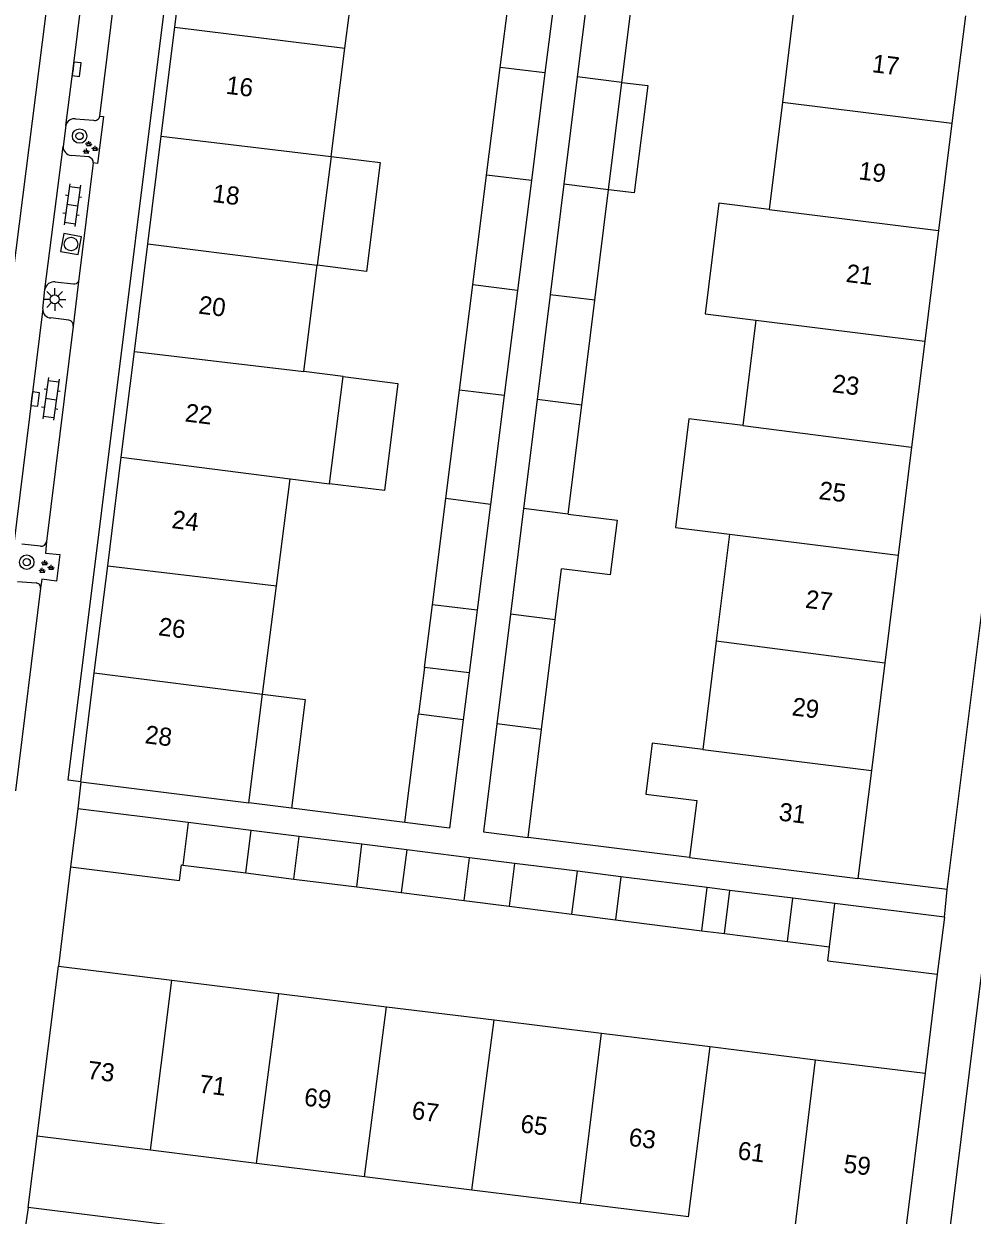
# Model space of a CAD drawing. Extents: x 131000 to 133014, y 396499 to 399001.
# Drawn here: x 132071.4 to 132123.9, y 396746.5 to 396812.5 of the extents above; entities that cross this region are included whole.
import ezdxf

# ---------------------------------------------------------------- set-up
doc = ezdxf.new("R2010")
doc.units = 0
for name, color, linetype in [('gg-afsc-erfafscheiding', 7, 'Continuous'), ('gg-afsc-muur', 7, 'Continuous'), ('gg-anno-huisnummerreeks BGT', 7, 'Continuous'), ('gg-bbg-bijgebouw', 7, 'Continuous'), ('gg-bbg-gedigitaliseerde bebouwing', 7, 'Continuous'), ('gg-bbg-gedigitaliseerde bijgebouw', 7, 'Continuous'), ('gg-bbg-hoofdgebouw', 7, 'Continuous'), ('gg-bbg-luifel en loopbrug', 7, 'Continuous'), ('gg-bbg-tussenscheiding', 7, 'Continuous'), ('gg-knt-verharding', 7, 'Continuous'), ('gg-knt-verharding nz', 7, 'Continuous'), ('gt-grn-weggrens', 7, 'Continuous'), ('gt-symb-boom', 7, 'Continuous'), ('gt-symb-groenvak', 7, 'Continuous'), ('gt-symb-klinker verharding', 7, 'Continuous'), ('gt-symb-kolk', 7, 'Continuous'), ('gt-symb-lichtmast', 7, 'Continuous'), ('gt-symb-rioolschacht', 7, 'Continuous')]:
    doc.layers.add(name, color=color, linetype=linetype)

# ---------------------------------------------------------------- blocks, each defined once
blk = doc.blocks.new('gt0-RS')
at = {"layer": 'gt-symb-rioolschacht'}
blk.add_lwpolyline([(-0.5, -0.5), (0.5, -0.5), (0.5, 0.5), (-0.5, 0.5)], close=True, dxfattribs=at)
blk.add_circle((0, 0), 0.375, dxfattribs=at)
blk = doc.blocks.new('gt0-KL1')
at = {"layer": 'gt-symb-klinker verharding'}
for p, q in [((-1.15, 0.3), (1.15, 0.3)), ((-1, -0.3), (-1, 0.3)), ((-0.5, 0.3), (-0.5, 0.45)), ((0, -0.3), (0, 0.3)), ((0.5, 0.3), (0.5, 0.45)), ((1, -0.3), (1, 0.3)), ((-1.15, -0.3), (1.15, -0.3)), ((-0.5, -0.45), (-0.5, -0.3)), ((0.5, -0.45), (0.5, -0.3))]:
    blk.add_line(p, q, dxfattribs=at)
blk = doc.blocks.new('gt0-BOOM')
at = {"layer": 'gt-symb-boom'}
for radius in [0.4, 0.2]:
    blk.add_circle((0, 0), radius, dxfattribs=at)
blk = doc.blocks.new('gt0-GRVAK')
at = {"layer": 'gt-symb-groenvak'}
for p, q in [((-0.11, 0.189), (-0.228, 0.24)), ((-0.182, 0.153), (0.088, 0.153)), ((-0.091, 0.211), (-0.156, 0.322)), ((-0.047, 0.214), (-0.047, 0.393)), ((-0.004, 0.211), (0.061, 0.322)), ((0.015, 0.189), (0.133, 0.24)), ((0.262, -0.052), (0.197, 0.059)), ((0.305, -0.049), (0.305, 0.13)), ((0.349, -0.052), (0.414, 0.059)), ((-0.245, -0.228), (-0.363, -0.177)), ((-0.318, -0.264), (-0.047, -0.264)), ((-0.226, -0.206), (-0.291, -0.095)), ((-0.183, -0.203), (-0.183, -0.024)), ((-0.139, -0.206), (-0.074, -0.095)), ((-0.12, -0.228), (-0.002, -0.177)), ((0.243, -0.074), (0.125, -0.023)), ((0.17, -0.11), (0.441, -0.11)), ((0.368, -0.074), (0.486, -0.023))]:
    blk.add_line(p, q, dxfattribs=at)
blk = doc.blocks.new('gt0-KOLK')
at = {"layer": 'gt-symb-kolk'}
blk.add_lwpolyline([(0, 0), (0.375, 0), (0.375, 0.4), (-0.375, 0.4), (-0.375, 0), (0, 0)], dxfattribs=at)
blk = doc.blocks.new('gt0-LMAST')
at = {"layer": 'gt-symb-lichtmast'}
for p, q in [((-0.182, 0.173), (-0.447, 0.438)), ((-0.005, 0.246), (-0.005, 0.621)), ((0.172, 0.173), (0.437, 0.438)), ((-0.255, -0.004), (-0.63, -0.004)), ((-0.182, -0.181), (-0.447, -0.446)), ((-0.005, -0.254), (-0.005, -0.629)), ((0.437, -0.446), (0.172, -0.181)), ((0.245, -0.004), (0.62, -0.004))]:
    blk.add_line(p, q, dxfattribs=at)
blk.add_circle((-0.005, -0.004), 0.25, dxfattribs=at)

msp = doc.modelspace()

# ---------------------------------------------------------------- linework, layer by layer
at = {"layer": 'gg-afsc-erfafscheiding'}
for p, q in [((132092.535, 396768.246), (132086.256, 396769.038)), ((132108.297, 396766.316), (132099.36, 396767.424))]:
    msp.add_line(p, q, dxfattribs=at)
at = {"layer": 'gg-afsc-muur'}
for p, q in [((132074.026, 396765.806), (132073.35, 396760.3)), ((132122, 396759.85), (132121.33, 396754.37))]:
    msp.add_line(p, q, dxfattribs=at)
at = {"layer": 'gg-bbg-bijgebouw'}
for p, q in [((132074.42, 396769.016), (132074.026, 396765.806)), ((132122.4, 396763.01), (132122, 396759.85))]:
    msp.add_line(p, q, dxfattribs=at)
at = {"layer": 'gg-bbg-gedigitaliseerde bebouwing'}
for p, q in [((132089.213, 396811.12), (132089.968, 396817.049)), ((132114.162, 396814.065), (132113.433, 396808.132)), ((132088.449, 396805.129), (132089.213, 396811.12)), ((132113.433, 396808.132), (132112.704, 396802.189)), ((132088.449, 396805.129), (132087.681, 396799.102)), ((132086.932, 396793.219), (132087.681, 396799.102)), ((132111.951, 396796.059), (132111.234, 396790.229)), ((132089.117, 396792.941), (132086.932, 396793.219)), ((132088.361, 396787.008), (132089.117, 396792.941)), ((132085.419, 396781.346), (132086.176, 396787.286)), ((132086.176, 396787.286), (132088.361, 396787.008)), ((132110.496, 396784.219), (132109.77, 396778.305)), ((132084.656, 396775.354), (132085.419, 396781.346)), ((132109.77, 396778.305), (132109.031, 396772.294)), ((132083.889, 396769.337), (132084.656, 396775.354)), ((132074.59, 396770.51), (132083.889, 396769.337)), ((132108.685, 396769.477), (132108.297, 396766.316)), ((132108.297, 396766.316), (132117.61, 396765.16)), ((132073.35, 396760.3), (132079.638, 396759.523)), ((132079.638, 396759.523), (132085.552, 396758.792)), ((132085.552, 396758.792), (132091.519, 396758.054)), ((132091.519, 396758.054), (132097.474, 396757.318)), ((132097.474, 396757.318), (132103.421, 396756.583)), ((132103.421, 396756.583), (132109.424, 396755.841)), ((132109.424, 396755.841), (132115.269, 396755.119)), ((132115.269, 396755.119), (132121.33, 396754.37))]:
    msp.add_line(p, q, dxfattribs=at)
for points in [[(132112.704, 396802.189), (132109.903, 396802.538), (132109.15, 396796.408), (132111.951, 396796.059)], [(132111.234, 396790.229), (132108.251, 396790.601), (132107.513, 396784.591), (132110.496, 396784.219)], [(132109.031, 396772.294), (132106.214, 396772.64), (132105.869, 396769.823), (132108.685, 396769.477)]]:
    msp.add_lwpolyline(points, dxfattribs=at)
at = {"layer": 'gg-bbg-gedigitaliseerde bijgebouw'}
for p, q in [((132097.81, 396810.06), (132098.557, 396815.981)), ((132101.032, 396815.673), (132100.285, 396809.754)), ((132102.805, 396815.454), (132102.071, 396809.534)), ((132104.542, 396809.229), (132105.276, 396815.152)), ((132097.058, 396804.1), (132097.81, 396810.06)), ((132100.285, 396809.754), (132099.535, 396803.804)), ((132102.071, 396809.534), (132101.334, 396803.586)), ((132103.805, 396803.283), (132104.542, 396809.229)), ((132096.29, 396798.012), (132097.058, 396804.1)), ((132099.535, 396803.804), (132098.765, 396797.699)), ((132101.334, 396803.586), (132100.576, 396797.471)), ((132103.046, 396797.165), (132103.805, 396803.283)), ((132095.556, 396792.192), (132096.29, 396798.012)), ((132098.765, 396797.699), (132098.033, 396791.897)), ((132100.576, 396797.471), (132099.857, 396791.674)), ((132102.327, 396791.36), (132103.046, 396797.165)), ((132094.798, 396786.183), (132095.556, 396792.192)), ((132098.033, 396791.897), (132097.272, 396785.866)), ((132099.857, 396791.674), (132099.108, 396785.633)), ((132101.579, 396785.327), (132102.327, 396791.36)), ((132094.057, 396780.312), (132094.798, 396786.183)), ((132097.272, 396785.866), (132096.533, 396780.016)), ((132099.108, 396785.633), (132098.383, 396779.786)), ((132100.853, 396779.465), (132101.204, 396782.303)), ((132093.619, 396776.842), (132094.057, 396780.312)), ((132096.533, 396780.016), (132096.093, 396776.53)), ((132098.383, 396779.786), (132097.63, 396773.707)), ((132100.101, 396773.401), (132100.853, 396779.465)), ((132096.093, 396776.53), (132093.619, 396776.842)), ((132092.535, 396768.246), (132093.293, 396774.256)), ((132095.767, 396773.941), (132093.293, 396774.256)), ((132099.36, 396767.424), (132100.101, 396773.401)), ((132080.544, 396768.249), (132074.42, 396769.016)), ((132084.022, 396767.814), (132080.544, 396768.249)), ((132083.728, 396765.458), (132084.022, 396767.814)), ((132086.38, 396765.123), (132086.688, 396767.48)), ((132090.159, 396767.046), (132086.688, 396767.48)), ((132089.864, 396764.682), (132090.159, 396767.046)), ((132092.64, 396766.735), (132092.334, 396764.369)), ((132096.114, 396766.3), (132092.64, 396766.735)), ((132095.818, 396763.928), (132096.114, 396766.3)), ((132080.244, 396765.899), (132083.728, 396765.458)), ((132098.61, 396765.988), (132098.299, 396763.614)), ((132102.08, 396765.554), (132098.61, 396765.988)), ((132101.783, 396763.173), (132102.08, 396765.554)), ((132086.38, 396765.123), (132089.864, 396764.682)), ((132104.488, 396765.252), (132104.194, 396762.868)), ((132109.268, 396764.653), (132104.488, 396765.252)), ((132092.334, 396764.369), (132095.818, 396763.928)), ((132108.97, 396762.263), (132109.268, 396764.653)), ((132110.221, 396762.105), (132110.525, 396764.496)), ((132114.004, 396764.061), (132110.525, 396764.496)), ((132098.299, 396763.614), (132101.783, 396763.173)), ((132113.705, 396761.664), (132114.004, 396764.061)), ((132116.031, 396761.369), (132116.324, 396763.771)), ((132122.4, 396763.01), (132116.324, 396763.771)), ((132104.194, 396762.868), (132108.97, 396762.263)), ((132110.221, 396762.105), (132113.705, 396761.664)), ((132115.937, 396760.599), (132116.031, 396761.369)), ((132115.937, 396760.599), (132122, 396759.85))]:
    msp.add_line(p, q, dxfattribs=at)
for points in [[(132101.579, 396785.327), (132104.275, 396784.991), (132103.898, 396781.967), (132101.204, 396782.303)], [(132095.767, 396773.941), (132095.009, 396767.934), (132092.535, 396768.246)], [(132097.63, 396773.707), (132096.889, 396767.73), (132099.36, 396767.424)], [(132074.026, 396765.806), (132080.051, 396765.043), (132080.16, 396765.91), (132080.244, 396765.899)]]:
    msp.add_lwpolyline(points, dxfattribs=at)
at = {"layer": 'gg-bbg-hoofdgebouw'}
for p, q in [((132079.801, 396812.282), (132080.542, 396818.222)), ((132123.558, 396812.915), (132122.818, 396806.974)), ((132079.049, 396806.252), (132079.801, 396812.282)), ((132122.818, 396806.974), (132122.079, 396801.037)), ((132078.305, 396800.289), (132079.049, 396806.252)), ((132122.079, 396801.037), (132121.314, 396794.897)), ((132077.562, 396794.334), (132078.305, 396800.289)), ((132121.314, 396794.897), (132120.585, 396789.041)), ((132076.832, 396788.483), (132077.562, 396794.334)), ((132120.585, 396789.041), (132119.839, 396783.058)), ((132076.081, 396782.463), (132076.832, 396788.483)), ((132119.839, 396783.058), (132119.096, 396777.092)), ((132075.342, 396776.538), (132076.081, 396782.463)), ((132119.096, 396777.092), (132118.355, 396771.138)), ((132074.59, 396770.51), (132075.342, 396776.538)), ((132118.355, 396771.138), (132117.61, 396765.16)), ((132072.18, 396750.88), (132073.35, 396760.3)), ((132121.33, 396754.37), (132120.16, 396744.94)), ((132078.453, 396750.103), (132072.18, 396750.88)), ((132084.322, 396749.377), (132078.453, 396750.103)), ((132090.304, 396748.636), (132084.322, 396749.377)), ((132096.241, 396747.901), (132090.304, 396748.636)), ((132102.261, 396747.156), (132096.241, 396747.901)), ((132108.226, 396746.417), (132102.261, 396747.156))]:
    msp.add_line(p, q, dxfattribs=at)
at = {"layer": 'gg-bbg-luifel en loopbrug'}
for p, q in [((132093.619, 396776.842), (132093.293, 396774.256)), ((132096.093, 396776.53), (132095.767, 396773.941)), ((132086.256, 396769.038), (132083.889, 396769.337)), ((132086.688, 396767.48), (132084.022, 396767.814)), ((132092.64, 396766.735), (132090.159, 396767.046)), ((132098.61, 396765.988), (132096.114, 396766.3)), ((132104.488, 396765.252), (132102.08, 396765.554)), ((132083.728, 396765.458), (132086.38, 396765.123)), ((132089.864, 396764.682), (132092.334, 396764.369)), ((132110.525, 396764.496), (132109.268, 396764.653)), ((132095.818, 396763.928), (132098.299, 396763.614)), ((132116.324, 396763.771), (132114.004, 396764.061)), ((132101.783, 396763.173), (132104.194, 396762.868)), ((132108.97, 396762.263), (132110.221, 396762.105)), ((132113.705, 396761.664), (132116.031, 396761.369))]:
    msp.add_line(p, q, dxfattribs=at)
for points in [[(132104.542, 396809.229), (132105.976, 396809.05), (132105.234, 396803.105), (132103.805, 396803.283)], [(132088.449, 396805.129), (132091.161, 396804.791), (132090.409, 396798.762), (132087.681, 396799.102)], [(132089.117, 396792.941), (132092.138, 396792.564), (132091.397, 396786.629), (132088.361, 396787.008)], [(132084.656, 396775.354), (132087.007, 396775.061), (132086.256, 396769.038)]]:
    msp.add_lwpolyline(points, dxfattribs=at)
at = {"layer": 'gg-bbg-tussenscheiding'}
for p, q in [((132079.801, 396812.282), (132089.213, 396811.12)), ((132100.285, 396809.754), (132097.81, 396810.06)), ((132104.542, 396809.229), (132102.071, 396809.534)), ((132113.433, 396808.132), (132122.818, 396806.974)), ((132079.049, 396806.252), (132088.449, 396805.129)), ((132099.535, 396803.804), (132097.058, 396804.1)), ((132103.805, 396803.283), (132101.334, 396803.586)), ((132112.704, 396802.189), (132122.079, 396801.037)), ((132078.305, 396800.289), (132087.681, 396799.102)), ((132098.765, 396797.699), (132096.29, 396798.012)), ((132103.046, 396797.165), (132100.576, 396797.471)), ((132111.951, 396796.059), (132121.314, 396794.897)), ((132077.562, 396794.334), (132086.932, 396793.219)), ((132098.033, 396791.897), (132095.556, 396792.192)), ((132102.327, 396791.36), (132099.857, 396791.674)), ((132111.234, 396790.229), (132120.585, 396789.041)), ((132076.832, 396788.483), (132086.176, 396787.286)), ((132097.272, 396785.866), (132094.798, 396786.183)), ((132101.579, 396785.327), (132099.108, 396785.633)), ((132110.496, 396784.219), (132119.839, 396783.058)), ((132076.081, 396782.463), (132085.419, 396781.346)), ((132096.533, 396780.016), (132094.057, 396780.312)), ((132100.853, 396779.465), (132098.383, 396779.786)), ((132109.77, 396778.305), (132119.096, 396777.092)), ((132075.342, 396776.538), (132084.656, 396775.354)), ((132100.101, 396773.401), (132097.63, 396773.707)), ((132109.031, 396772.294), (132118.355, 396771.138)), ((132080.544, 396768.249), (132080.244, 396765.899)), ((132078.453, 396750.103), (132079.638, 396759.523)), ((132084.322, 396749.377), (132085.552, 396758.792)), ((132090.304, 396748.636), (132091.519, 396758.054)), ((132096.241, 396747.901), (132097.474, 396757.318)), ((132102.261, 396747.156), (132103.421, 396756.583)), ((132108.226, 396746.417), (132109.424, 396755.841)), ((132114.119, 396745.688), (132115.269, 396755.119))]:
    msp.add_line(p, q, dxfattribs=at)
at = {"layer": 'gg-knt-verharding'}
for p, q in [((132122.299, 396742.468), (132135.322, 396847.763)), ((132075.647, 396807.361), (132078.331, 396829.227)), ((132122.555, 396764.541), (132130.007, 396824.433)), ((132074.308, 396807.205), (132075.294, 396807.128)), ((132073.766, 396806.845), (132073.61, 396805.679)), ((132072.598, 396797.754), (132073.61, 396805.679)), ((132075.03, 396805.099), (132074.052, 396805.188)), ((132075.281, 396804.766), (132074.458, 396798.213)), ((132073.182, 396798.195), (132074.184, 396798.078)), ((132074.458, 396798.213), (132074.173, 396795.735)), ((132072.491, 396796.694), (132072.598, 396797.754)), ((132072.491, 396796.694), (132070.841, 396783.388)), ((132073.931, 396796.072), (132072.933, 396796.184)), ((132074.173, 396795.735), (132072.694, 396783.804)), ((132072.364, 396783.548), (132071.337, 396783.663)), ((132071.092, 396781.592), (132072.114, 396781.52)), ((132072.37, 396781.222), (132070.983, 396770.002)), ((132122.555, 396764.541), (132117.61, 396765.16)), ((132071.687, 396746.931), (132072.18, 396750.88)), ((132119.673, 396741), (132071.687, 396746.931))]:
    msp.add_line(p, q, dxfattribs=at)
for points in [[(132073.766, 396806.845), (132074.168, 396809.983), (132076.563, 396829.371), (132076.685, 396830.255)], [(132074.59, 396770.51), (132073.9, 396770.6), (132081.36, 396830.48), (132082.06, 396830.39)], [(132075.647, 396807.361), (132075.842, 396807.339), (132075.519, 396804.745), (132075.281, 396804.766)], [(132072.694, 396783.804), (132072.631, 396783.171), (132073.431, 396783.092), (132073.247, 396781.616), (132072.435, 396781.722), (132072.37, 396781.222)]]:
    msp.add_lwpolyline(points, dxfattribs=at)
for centre, radius, start, end in [((132074.21, 396806.764), 0.452, 77.50227, 169.68248), ((132075.362, 396807.409), 0.289, 256.4283, 350.42585), ((132074.105, 396805.68), 0.495, 180.11488, 263.87243), ((132074.977, 396804.798), 0.306, 354.0216, 79.99299), ((132073.139, 396797.645), 0.552, 85.51001, 168.60559), ((132074.25, 396798.29), 0.222, 252.80083, 339.65818), ((132072.969, 396796.662), 0.479, 176.15411, 265.67465), ((132073.851, 396795.759), 0.323, 355.6815, 75.68282), ((132072.397, 396783.846), 0.299, 263.59553, 352.01006), ((132072.102, 396781.251), 0.269, 353.79473, 87.53441)]:
    msp.add_arc(centre, radius, start, end, dxfattribs=at)
at = {"layer": 'gg-knt-verharding nz'}
msp.add_lwpolyline([(132077.737, 396853.996), (132075.896, 396838.74), (132066.065, 396761.164), (132063.309, 396741.188), (132062.23, 396730.514)], dxfattribs=at)
at = {"layer": 'gt-grn-weggrens'}
for p, q in [((132074.59, 396770.51), (132074.42, 396769.016)), ((132122.4, 396763.01), (132122.555, 396764.541)), ((132071.687, 396746.931), (132071.453, 396745.415))]:
    msp.add_line(p, q, dxfattribs=at)

# ---------------------------------------------------------------- block references
at = {"layer": 'gt-symb-boom'}
for p in [(132074.525, 396806.259), (132071.598, 396782.663)]:
    msp.add_blockref('gt0-BOOM', p, dxfattribs=at)
at = {"layer": 'gt-symb-groenvak'}
for p in [(132075.083, 396805.59), (132072.645, 396782.385)]:
    msp.add_blockref('gt0-GRVAK', p, dxfattribs=at)
at = {"layer": 'gt-symb-klinker verharding'}
for p, rotation in [((132074.12, 396802.438), -97.87092049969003), ((132072.937, 396791.701), -97.87092050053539)]:
    msp.add_blockref('gt0-KL1', p, dxfattribs=dict(at, rotation=rotation))
at = {"layer": 'gt-symb-kolk'}
for p, rotation in [((132074.168, 396809.983), -97.03892959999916), ((132071.869, 396791.719), -97.1120034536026)]:
    msp.add_blockref('gt0-KOLK', p, dxfattribs=dict(at, rotation=rotation))
at = {"layer": 'gt-symb-lichtmast'}
msp.add_blockref('gt0-LMAST', (132073.152, 396797.218), dxfattribs=at)
at = {"layer": 'gt-symb-rioolschacht', "rotation": 169.80279442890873}
msp.add_blockref('gt0-RS', (132074.052, 396800.277), dxfattribs=at)

# ---------------------------------------------------------------- texts
at = {"layer": 'gg-anno-huisnummerreeks BGT'}
for s, p in [('17', (132118.356, 396809.8)), ('16', (132082.59, 396808.606)), ('19', (132117.617, 396803.865)), ('18', (132081.843, 396802.61)), ('21', (132116.91, 396798.186)), ('20', (132081.072, 396796.434)), ('23', (132116.149, 396792.081)), ('22', (132080.327, 396790.462)), ('25', (132115.412, 396786.163)), ('24', (132079.59, 396784.559)), ('27', (132114.662, 396780.147)), ('26', (132078.85, 396778.623)), ('29', (132113.921, 396774.191)), ('28', (132078.104, 396772.646)), ('31', (132113.196, 396768.368)), ('73', (132074.921, 396754.068)), ('71', (132081.097, 396753.303)), ('69', (132086.917, 396752.583)), ('67', (132092.873, 396751.845)), ('65', (132098.891, 396751.1)), ('63', (132104.884, 396750.358)), ('61', (132110.919, 396749.611)), ('59', (132116.78, 396748.886))]:
    msp.add_text(s, height=1, rotation=352.9, dxfattribs=at).set_placement(p)

doc.saveas('drawing.dxf')
